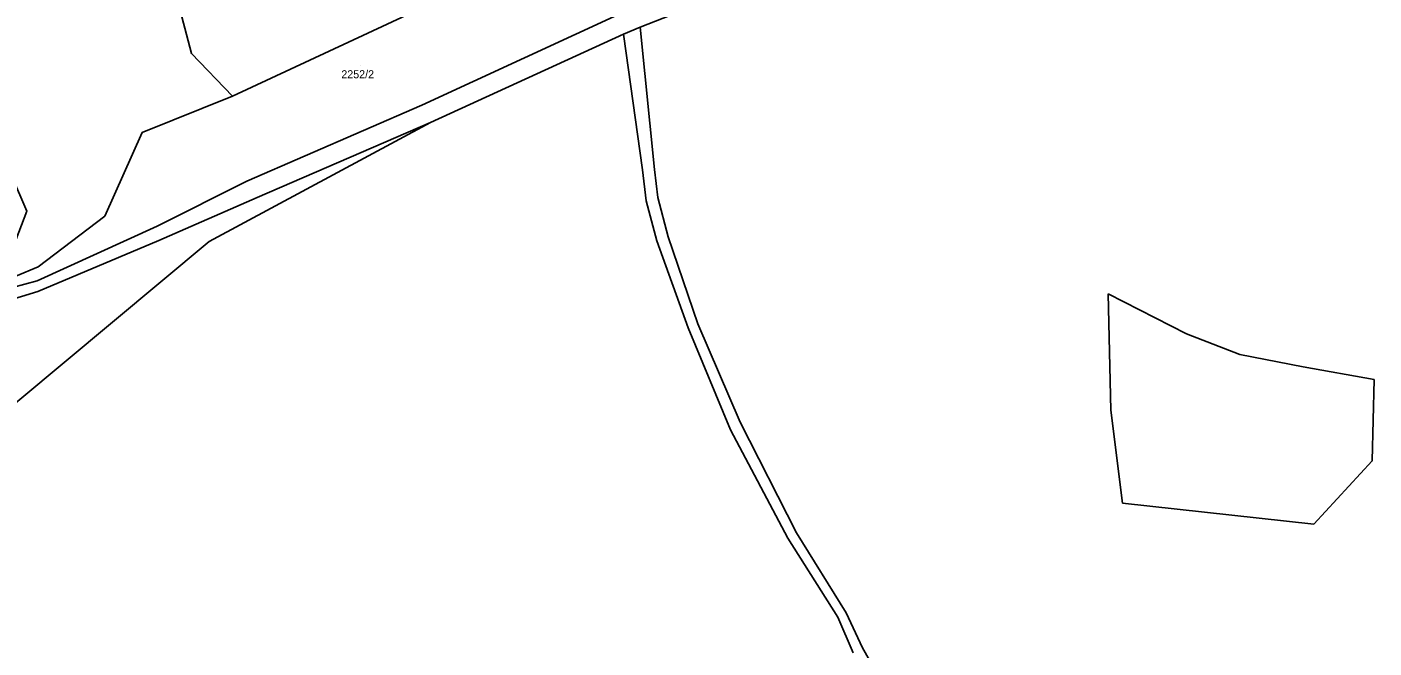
# Model space of a CAD drawing. Extents: x -262715 to -259381, y -1237238 to -1231182.
# Drawn here: x -261539.4 to -261202.7, y -1235176 to -1235020.8 of the extents above; entities that cross this region are included whole.
import ezdxf

# ---------------------------------------------------------------- set-up
doc = ezdxf.new("R2010")
doc.units = 0
for name, color, linetype in [('body_kn', 7, 'Continuous'), ('kladpar_druhypozemkov', 7, 'Continuous'), ('kladpar_hranice', 7, 'Continuous'), ('kladpar_parcelnecisla', 7, 'Continuous'), ('kladpar_plochy', 7, 'Continuous'), ('zappar_hrandruhpozemk', 7, 'Continuous')]:
    doc.layers.add(name, color=color, linetype=linetype)

msp = doc.modelspace()

# ---------------------------------------------------------------- linework, layer by layer
at = {"layer": 'body_kn'}
for p, q in [((-261390.29, -1235022.55), (-261390.29, -1235022.55)), ((-261386.09, -1235020.85), (-261386.09, -1235020.85)), ((-261386.09, -1235020.85), (-261386.09, -1235020.85)), ((-261498.23, -1235027.43), (-261498.23, -1235027.43)), ((-261488.01, -1235038.04), (-261488.01, -1235038.04)), ((-261440.67, -1235040.35), (-261440.67, -1235040.35)), ((-261438.5, -1235044.7), (-261438.5, -1235044.7)), ((-261438.5, -1235044.7), (-261438.5, -1235044.7)), ((-261510.58, -1235047.14), (-261510.58, -1235047.14)), ((-261510.58, -1235047.14), (-261510.58, -1235047.14)), ((-261385.49, -1235056.49), (-261385.49, -1235056.49)), ((-261382.51, -1235056.37), (-261382.51, -1235056.37)), ((-261484.38, -1235059.33), (-261484.38, -1235059.33)), ((-261481.83, -1235063.44), (-261481.83, -1235063.44)), ((-261381.65, -1235063.4), (-261381.65, -1235063.4)), ((-261384.61, -1235064.21), (-261384.61, -1235064.21)), ((-261519.86, -1235068.05), (-261519.86, -1235068.05)), ((-261506.85, -1235070.54), (-261506.85, -1235070.54)), ((-261379.1, -1235073.21), (-261379.1, -1235073.21)), ((-261506.41, -1235074.13), (-261506.41, -1235074.13)), ((-261493.81, -1235074.37), (-261493.81, -1235074.37)), ((-261381.9, -1235074.26), (-261381.9, -1235074.26)), ((-261536.59, -1235080.75), (-261536.59, -1235080.75)), ((-261536.79, -1235084.2), (-261536.79, -1235084.2)), ((-261536.67, -1235086.85), (-261536.67, -1235086.85)), ((-261269.12, -1235087.51), (-261269.12, -1235087.51)), ((-261269.12, -1235087.51), (-261269.12, -1235087.51)), ((-261374.12, -1235095.97), (-261374.12, -1235095.97)), ((-261371.71, -1235094.93), (-261371.71, -1235094.93)), ((-261249.6, -1235097.43), (-261249.6, -1235097.43)), ((-261236.24, -1235102.66), (-261236.24, -1235102.66)), ((-261220.4, -1235105.75), (-261220.4, -1235105.75)), ((-261202.69, -1235108.9), (-261202.69, -1235108.9)), ((-261268.44, -1235116.57), (-261268.44, -1235116.57)), ((-261361.08, -1235119.5), (-261361.08, -1235119.5)), ((-261363.56, -1235121.48), (-261363.56, -1235121.48)), ((-261203.14, -1235129.22), (-261203.14, -1235129.22)), ((-261265.57, -1235139.75), (-261265.57, -1235139.75)), ((-261347.05, -1235147.15), (-261347.05, -1235147.15)), ((-261217.72, -1235145.03), (-261217.72, -1235145.03)), ((-261349.22, -1235148.51), (-261349.22, -1235148.51)), ((-261334.6, -1235167.17), (-261334.6, -1235167.17)), ((-261336.7, -1235168.29), (-261336.7, -1235168.29)), ((-261330.5, -1235175.95), (-261330.5, -1235175.95))]:
    msp.add_line(p, q, dxfattribs=at)
at = {"layer": 'kladpar_druhypozemkov'}
msp.add_line((-261456.07, -1235030.52), (-261456.07, -1235030.52), dxfattribs=at)
at = {"layer": 'kladpar_hranice'}
for points in [[(-261529.76, -1234566.98), (-261400.44, -1234902.68), (-261398.08, -1234973.85), (-261392.62, -1234993.62), (-261488.01, -1235038.04), (-261510.58, -1235047.14), (-261519.86, -1235068.05), (-261536.59, -1235080.75), (-261553.35, -1235087.74), (-261560.93, -1235090.91), (-261580.92, -1235099.25), (-261544.74, -1235080.78), (-261539.42, -1235066.83), (-261569.6, -1234996.61), (-261570.75, -1234993.94), (-261573.34, -1234987.91), (-261544.37, -1234961.31), (-261541.19, -1234919.02)], [(-261361.38, -1235001.01), (-261308.36, -1234982), (-261286.12, -1234971.88), (-261270.19, -1234963.56), (-261261.27, -1234958.06), (-261261.8, -1234953.06), (-261262.94, -1234949.17), (-261260.14, -1234948.04), (-261258.29, -1234951.85), (-261254.51, -1234954.54), (-261244.33, -1234948.94), (-261243.63, -1234954.8), (-261266.63, -1234967.11), (-261284.35, -1234975.77), (-261306.7, -1234989.72), (-261386.09, -1235020.85), (-261390.29, -1235022.55), (-261438.5, -1235044.7), (-261481.83, -1235063.44), (-261506.41, -1235074.13), (-261536.67, -1235086.85), (-261548.98, -1235090.6)], [(-261549.18, -1235087.55), (-261536.79, -1235084.2), (-261506.85, -1235070.54), (-261484.38, -1235059.33), (-261440.67, -1235040.35), (-261389.34, -1235016.67), (-261366.68, -1235002.8), (-261371.02, -1234983.56), (-261367.01, -1234982.21), (-261361.38, -1235001.01)], [(-261510.58, -1235047.14), (-261488.01, -1235038.04), (-261392.62, -1234993.62), (-261371.02, -1234983.56), (-261366.68, -1235002.8), (-261389.34, -1235016.67), (-261440.67, -1235040.35), (-261484.38, -1235059.33), (-261506.85, -1235070.54), (-261536.79, -1235084.2), (-261549.18, -1235087.55), (-261553.35, -1235087.74), (-261536.59, -1235080.75), (-261519.86, -1235068.05), (-261510.58, -1235047.14)], [(-261213.53, -1235375.24), (-261234.83, -1235341.19), (-261248.55, -1235320.02), (-261261.27, -1235296.8), (-261273.19, -1235275.69), (-261281.17, -1235262.42), (-261293.64, -1235247.41), (-261302, -1235235.47), (-261313.07, -1235213.33), (-261319.67, -1235198.33), (-261326.67, -1235182.7), (-261330.5, -1235175.95), (-261334.6, -1235167.17), (-261347.05, -1235147.15), (-261361.08, -1235119.5), (-261371.71, -1235094.93), (-261379.1, -1235073.21), (-261381.65, -1235063.4), (-261382.51, -1235056.37), (-261386.09, -1235020.85), (-261306.7, -1234989.72)], [(-261565.88, -1235134.42), (-261493.81, -1235074.37), (-261438.5, -1235044.7), (-261390.29, -1235022.55), (-261385.49, -1235056.49), (-261384.61, -1235064.21), (-261381.9, -1235074.26), (-261374.12, -1235095.97), (-261363.56, -1235121.48), (-261349.22, -1235148.51), (-261336.7, -1235168.29), (-261332.83, -1235177.15)], [(-261332.83, -1235177.15), (-261336.7, -1235168.29), (-261349.22, -1235148.51), (-261363.56, -1235121.48), (-261374.12, -1235095.97), (-261381.9, -1235074.26), (-261384.61, -1235064.21), (-261385.49, -1235056.49), (-261390.29, -1235022.55), (-261386.09, -1235020.85)], [(-261386.09, -1235020.85), (-261382.51, -1235056.37), (-261381.65, -1235063.4), (-261379.1, -1235073.21), (-261371.71, -1235094.93), (-261361.08, -1235119.5), (-261347.05, -1235147.15), (-261334.6, -1235167.17), (-261330.5, -1235175.95), (-261326.67, -1235182.7), (-261319.67, -1235198.33), (-261313.07, -1235213.33), (-261302, -1235235.47), (-261293.64, -1235247.41), (-261281.17, -1235262.42), (-261273.19, -1235275.69), (-261261.27, -1235296.8), (-261248.55, -1235320.02), (-261234.83, -1235341.19), (-261213.53, -1235375.24)], [(-261438.5, -1235044.7), (-261493.81, -1235074.37), (-261565.88, -1235134.42), (-261580.92, -1235099.25), (-261560.93, -1235090.91), (-261548.98, -1235090.6), (-261536.67, -1235086.85), (-261506.41, -1235074.13), (-261481.83, -1235063.44), (-261438.5, -1235044.7)]]:
    msp.add_lwpolyline(points, dxfattribs=at)
at = {"layer": 'kladpar_plochy'}
for points in [[(-261529.76, -1234566.98), (-261400.44, -1234902.68), (-261398.08, -1234973.85), (-261392.62, -1234993.62), (-261488.01, -1235038.04), (-261510.58, -1235047.14), (-261519.86, -1235068.05), (-261536.59, -1235080.75), (-261553.35, -1235087.74)], [(-261306.7, -1234989.72), (-261386.09, -1235020.85), (-261390.29, -1235022.55), (-261438.5, -1235044.7), (-261481.83, -1235063.44), (-261506.41, -1235074.13), (-261536.67, -1235086.85), (-261548.98, -1235090.6)], [(-261213.53, -1235375.24), (-261234.83, -1235341.19), (-261248.55, -1235320.02), (-261261.27, -1235296.8), (-261273.19, -1235275.69), (-261281.17, -1235262.42), (-261293.64, -1235247.41), (-261302, -1235235.47), (-261313.07, -1235213.33), (-261319.67, -1235198.33), (-261326.67, -1235182.7), (-261330.5, -1235175.95), (-261334.6, -1235167.17), (-261347.05, -1235147.15), (-261361.08, -1235119.5), (-261371.71, -1235094.93), (-261379.1, -1235073.21), (-261381.65, -1235063.4), (-261382.51, -1235056.37), (-261386.09, -1235020.85), (-261306.7, -1234989.72)], [(-261549.18, -1235087.55), (-261536.79, -1235084.2), (-261506.85, -1235070.54), (-261484.38, -1235059.33), (-261440.67, -1235040.35), (-261389.34, -1235016.67)], [(-261565.88, -1235134.42), (-261493.81, -1235074.37), (-261438.5, -1235044.7), (-261390.29, -1235022.55), (-261385.49, -1235056.49), (-261384.61, -1235064.21), (-261381.9, -1235074.26), (-261374.12, -1235095.97), (-261363.56, -1235121.48), (-261349.22, -1235148.51), (-261336.7, -1235168.29), (-261332.83, -1235177.15)], [(-261332.83, -1235177.15), (-261336.7, -1235168.29), (-261349.22, -1235148.51), (-261363.56, -1235121.48), (-261374.12, -1235095.97), (-261381.9, -1235074.26), (-261384.61, -1235064.21), (-261385.49, -1235056.49), (-261390.29, -1235022.55), (-261386.09, -1235020.85), (-261382.51, -1235056.37), (-261381.65, -1235063.4), (-261379.1, -1235073.21), (-261371.71, -1235094.93), (-261361.08, -1235119.5), (-261347.05, -1235147.15), (-261334.6, -1235167.17), (-261330.5, -1235175.95), (-261326.67, -1235182.7)]]:
    msp.add_lwpolyline(points, dxfattribs=at)
for points in [[(-261510.58, -1235047.14), (-261488.01, -1235038.04), (-261392.62, -1234993.62), (-261371.02, -1234983.56), (-261366.68, -1235002.8), (-261389.34, -1235016.67), (-261440.67, -1235040.35), (-261484.38, -1235059.33), (-261506.85, -1235070.54), (-261536.79, -1235084.2), (-261549.18, -1235087.55), (-261553.35, -1235087.74), (-261536.59, -1235080.75), (-261519.86, -1235068.05)], [(-261438.5, -1235044.7), (-261493.81, -1235074.37), (-261565.88, -1235134.42), (-261580.92, -1235099.25), (-261560.93, -1235090.91), (-261548.98, -1235090.6), (-261536.67, -1235086.85), (-261506.41, -1235074.13), (-261481.83, -1235063.44)]]:
    msp.add_lwpolyline(points, close=True, dxfattribs=at)
at = {"layer": 'zappar_hrandruhpozemk'}
for p, q in [((-261269.12, -1235087.51), (-261249.6, -1235097.43)), ((-261249.6, -1235097.43), (-261236.24, -1235102.66)), ((-261217.72, -1235145.03), (-261265.57, -1235139.75))]:
    msp.add_line(p, q, dxfattribs=at)
for points in [[(-261509.9, -1234976.52), (-261506, -1234997.92), (-261498.23, -1235027.43), (-261488.01, -1235038.04)], [(-261265.57, -1235139.75), (-261268.44, -1235116.57), (-261269.12, -1235087.51)], [(-261236.24, -1235102.66), (-261220.4, -1235105.75), (-261202.69, -1235108.9), (-261203.14, -1235129.22), (-261217.72, -1235145.03)]]:
    msp.add_lwpolyline(points, dxfattribs=at)

# ---------------------------------------------------------------- texts
at = {"layer": 'kladpar_parcelnecisla'}
msp.add_text('2252/2', height=2, dxfattribs=at).set_placement((-261460.79, -1235033.6))

doc.saveas('drawing.dxf')
